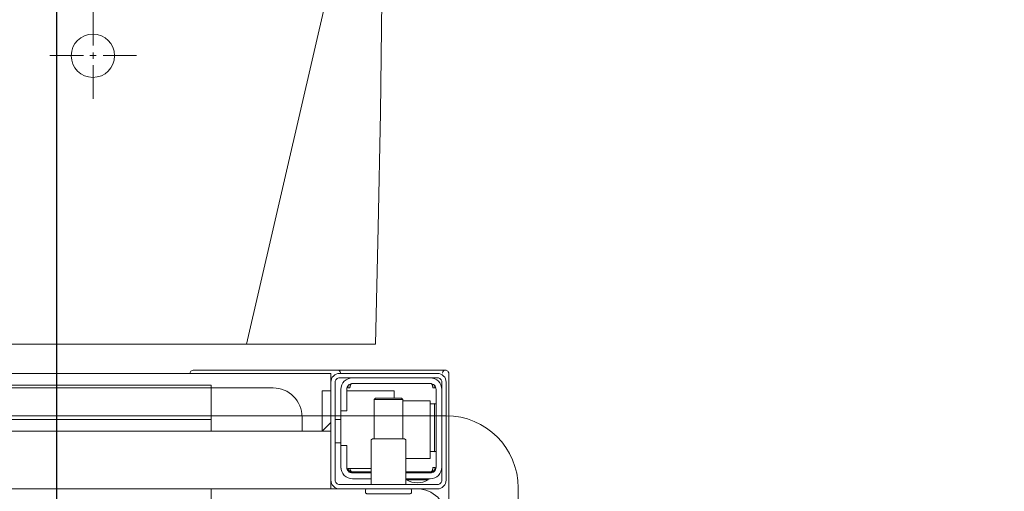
# Model space of a CAD drawing. Header units: millimetres. Extents: x 23192 to 177760, y -399809 to -79279.
# Tile 440 of 656: x 60900 to 60934, y -195400 to -195384. Entities that reach past the tile are written whole.
import ezdxf

# ---------------------------------------------------------------- set-up
doc = ezdxf.new("R2010")
doc.units = ezdxf.units.MM
doc.linetypes.add('HIDDEN2', pattern=[4.7625, 3.175, -1.5875])
doc.layers.get('0').update_dxf_attribs({"lineweight": 0})
doc.layers.add('!! 2_WYBURZENIA DO REMONTU', color=7, linetype='Continuous', lineweight=0, true_color=0x4d4d4d, plot=False)
for name, color, linetype, lineweight in [('!! 2_wypos-sanitarne', 240, 'Continuous', 9), ('!! wymiary osi', 250, 'Continuous', 9), ('Dimension (ISO)', 7, 'Continuous', 25)]:
    doc.layers.add(name, color=color, linetype=linetype, lineweight=lineweight)
doc.layers.add('!!_@ wypos sanit nd', color=7, linetype='Continuous', lineweight=0, plot=False)
doc.styles.add('Note Text (ISO)', font='tahoma.ttf')
doc.styles.add('TXT', font='simplex.shx')
doc.dimstyles.new('Default (ISO)', dxfattribs={"dimscale": 5, "dimtxt": 5, "dimasz": 5, "dimexe": 3.175, "dimexo": 0, "dimgap": 0.762, "dimtad": 1, "dimdec": 0, "dimrnd": 1e-08, "dimzin": 0, "dimtxsty": 'Note Text (ISO)', "dimcen": 0.09, "dimdle": 10, "dimclrd": 256, "dimclre": 256, "dimclrt": 256, "dimazin": 0, "dimtfac": 0.70104, "dimtmove": 0, "dimatfit": 3, "dimfxl": 1, "dimtolj": 1, "dimtzin": 0, "dimlwd": -1, "dimlwe": -1, "dimarcsym": 0})
doc.dimstyles.new('DIM50', dxfattribs={"dimscale": 5, "dimtxt": 2.5, "dimasz": 1.5, "dimexe": 0, "dimexo": 0, "dimgap": 0.5, "dimtad": 1, "dimdec": 4, "dimrnd": 0.5, "dimdsep": 46, "dimtxsty": 'TXT', "dimblk1": 'TICK1', "dimblk2": 'TICK1', "dimsah": 1, "dimcen": 0, "dimse1": 1, "dimse2": 1, "dimclrd": 1, "dimclre": 7, "dimclrt": 9, "dimadec": 0, "dimazin": 0, "dimtfac": 1, "dimtdec": 4, "dimtmove": 2, "dimatfit": 3, "dimldrblk": 'TICK1', "dimfxl": 1, "dimtolj": 1, "dimarcsym": 0})

# ---------------------------------------------------------------- blocks, each defined once
blk = doc.blocks.new('A$C351F644B')
for p, q in [((16.707, 35.716), (13.073, 19.983)), ((13.073, 19.983), (-13.073, 19.983)), ((-20, 17.5), (20, 17.5)), ((22.5, 15), (22.5, 2.5))]:
    blk.add_line(p, q)
blk.add_arc((20, 15), 2.5, 0, 90)
blk = doc.blocks.new('A$Cff2eaf8b')
for points in [[(-0.15993, -0.0325), (-0.17249, -0.0325, 0.405519), (-0.172, -0.032), (-0.172, -0.0313, 0.414214), (-0.1725, -0.0308), (-0.1875, -0.0308, 0.414214), (-0.188, -0.0313), (-0.188, -0.032, 0.405519), (-0.18751, -0.0325), (-0.19, -0.0325, -0.414214), (-0.2, -0.0225), (-0.2, 0.0575, -0.266001), (-0.19506, 0.06612)], [(-0.186, -0.034), (-0.186, -0.0493, 0.414214), (-0.1855, -0.0498), (-0.1745, -0.0498, 0.414214), (-0.174, -0.0493), (-0.174, -0.034)], [(-0.1985, -0.04, -0.414214), (-0.1945, -0.036), (-0.18625, -0.036), (-0.18625, -0.03562), (-0.19375, -0.03562), (-0.19375, -0.036)], [(-0.18625, -0.03562, 0.119096), (-0.19, -0.03454, 0.119096), (-0.19375, -0.03562)], [(-0.174, -0.036), (-0.1675, -0.036, -0.414214), (-0.1635, -0.04), (-0.16353, -0.0395)], [(-0.186, -0.038), (-0.1945, -0.038, 0.414214), (-0.1965, -0.04), (-0.1965, -0.067, 0.414214), (-0.1945, -0.069), (-0.1675, -0.069, 0.414214), (-0.1655, -0.067), (-0.1655, -0.0595), (-0.1635, -0.0595), (-0.1635, -0.04)], [(-0.1635, -0.0475), (-0.1655, -0.0475), (-0.1655, -0.04, 0.414214), (-0.1675, -0.038), (-0.174, -0.038)], [(-0.1945, -0.06193), (-0.19515, -0.06194), (-0.19542, -0.06194), (-0.1956, -0.06194), (-0.19567, -0.06194, 0.116465), (-0.19589, -0.062), (-0.19601, -0.06205), (-0.19601, -0.04535), (-0.19589, -0.0454, 0.116465), (-0.19567, -0.04546), (-0.19542, -0.04546), (-0.19515, -0.04546), (-0.1945, -0.04547)], [(-0.15, -0.0525), (-0.15, -0.0575, 0.414214), (-0.14, -0.0675), (-0.11847, -0.0675), (-0.11847, -0.0525)], [(-0.1675, -0.071, 0.414214), (-0.1635, -0.067), (-0.1635, -0.0595)], [(-0.1985, -0.067, 0.414214), (-0.1945, -0.071)], [(-0.20099, -0.0722, 0.198909), (-0.20056, -0.07326, 0.091301), (-0.20011, -0.07356)], [(-0.16237, -0.07369), (-0.1625, -0.07369), (-0.16269, -0.07369), (-0.16294, -0.07369), (-0.16323, -0.07369), (-0.16357, -0.07369), (-0.16393, -0.07369), (-0.16428, -0.07369), (-0.19771, -0.07369), (-0.19841, -0.07369), (-0.19903, -0.07369), (-0.19948, -0.07369), (-0.19961, -0.07369), (-0.19973, -0.07367), (-0.19984, -0.07365), (-0.20003, -0.07359, 0.517033), (-0.1987, -0.07266)], [(-0.1633, -0.0727, 0.412536), (-0.1623, -0.0737), (-0.11251, -0.0737), (-0.11222, -0.07367), (-0.11194, -0.07358), (-0.11168, -0.07345), (-0.11145, -0.07326), (-0.11126, -0.07304), (-0.11112, -0.07278), (-0.11104, -0.0725)]]:
    blk.add_lwpolyline(points, format="xyb")
for points in [[(-0.11847, -0.0325), (-0.11847, 0.0575), (0.11153, 0.0575), (0.11153, -0.0325)], [(-0.20099, -0.02721), (-0.20099, -0.0722)], [(-0.16, -0.0355), (-0.16, -0.0325), (0.16, -0.0325), (0.16, -0.0355)], [(-0.16, -0.0485), (-0.16, -0.0365)], [(-0.19478, -0.0384), (-0.186, -0.0384)], [(-0.192, -0.038), (-0.192, -0.0384)], [(-0.188, -0.038), (-0.188, -0.0384)], [(-0.16664, -0.0395), (-0.16666, -0.03934), (-0.16669, -0.03923), (-0.16672, -0.03912), (-0.16675, -0.03902), (-0.16679, -0.03892), (-0.16684, -0.03881), (-0.16689, -0.03872), (-0.16695, -0.03863), (-0.16702, -0.03855), (-0.1671, -0.03848), (-0.16718, -0.03843), (-0.16729, -0.0384), (-0.16718, -0.03841), (-0.16708, -0.03842), (-0.16696, -0.03845), (-0.16686, -0.03848), (-0.16677, -0.03851), (-0.16666, -0.03856), (-0.16657, -0.03861), (-0.16646, -0.03868), (-0.16636, -0.03876), (-0.16627, -0.03884), (-0.16618, -0.03894), (-0.1661, -0.03904), (-0.16603, -0.03915), (-0.16598, -0.03926), (-0.16593, -0.03938), (-0.16589, -0.0395), (-0.174, -0.0395)], [(-0.174, -0.0384), (-0.16722, -0.0384)], [(-0.185, -0.063), (-0.1945, -0.063), (-0.1945, -0.043), (-0.186, -0.043)], [(-0.19591, -0.04539), (-0.19602, -0.04539), (-0.19616, -0.04539), (-0.19632, -0.04539), (-0.1965, -0.04539)], [(-0.185, -0.0498), (-0.185, -0.06342), (-0.1845, -0.06392), (-0.1755, -0.06392), (-0.175, -0.06342), (-0.175, -0.0498)], [(-0.1615, -0.0485), (-0.1635, -0.0485)], [(0.16, -0.0555), (0.157, -0.0525), (0.16, -0.0525), (-0.16, -0.0525), (-0.157, -0.0525), (-0.16, -0.0555)], [(-0.157, -0.0525), (-0.157, -0.0665), (-0.16, -0.0665)], [(0.10602, -0.0525), (0.10602, -0.05658), (-0.11847, -0.05658)], [(-0.1615, -0.0565), (-0.1635, -0.0565)], [(-0.1965, -0.06201), (-0.19632, -0.06201), (-0.19616, -0.06201), (-0.19602, -0.06201), (-0.19591, -0.06201)], [(-0.175, -0.06342), (-0.185, -0.06342)], [(-0.182, -0.06392), (-0.182, -0.0665), (-0.1655, -0.0665)], [(-0.16636, -0.06865), (-0.16625, -0.06854), (-0.16619, -0.06847), (-0.16612, -0.06839), (-0.16606, -0.0683), (-0.16601, -0.0682), (-0.16596, -0.06811), (-0.16592, -0.06801), (-0.16589, -0.0679), (-0.16586, -0.0678), (-0.16584, -0.06769), (-0.16583, -0.06759), (-0.16583, -0.06749), (-0.16593, -0.0675), (-0.16607, -0.0675), (-0.1663, -0.0675), (-0.16641, -0.0675), (-0.16651, -0.0675), (-0.16661, -0.0675), (-0.16661, -0.0676), (-0.16662, -0.0677), (-0.16663, -0.0678), (-0.16664, -0.0679), (-0.16665, -0.068), (-0.16667, -0.06811), (-0.1667, -0.06821), (-0.16673, -0.06831), (-0.16676, -0.06841), (-0.1668, -0.06852), (-0.16685, -0.06862), (-0.1669, -0.06871), (-0.16697, -0.0688), (-0.16704, -0.06887), (-0.16712, -0.06893), (-0.16725, -0.069), (-0.19475, -0.069), (-0.19493, -0.0689), (-0.19501, -0.06882), (-0.19508, -0.06874), (-0.19513, -0.06865), (-0.19518, -0.06855), (-0.19522, -0.06846), (-0.19526, -0.06835), (-0.19529, -0.06825), (-0.19532, -0.06813), (-0.19534, -0.06803), (-0.19536, -0.06793), (-0.19537, -0.06783), (-0.19538, -0.06772), (-0.19539, -0.0676), (-0.19539, -0.0675), (-0.19617, -0.06751), (-0.19616, -0.06762), (-0.19615, -0.06772), (-0.19613, -0.06783), (-0.19611, -0.06793), (-0.19607, -0.06803), (-0.19603, -0.06813), (-0.19598, -0.06823), (-0.19593, -0.06832), (-0.19586, -0.06841), (-0.19579, -0.06849), (-0.19572, -0.06857), (-0.19563, -0.06865)], [(-0.03305, -0.0725), (-0.16, -0.0725), (-0.16, -0.0695)]]:
    blk.add_lwpolyline(points)
for points in [[(-0.2, -0.0695), (-0.2, -0.0355, -0.414214), (-0.197, -0.0325), (-0.163, -0.0325, -0.414214), (-0.16, -0.0355), (-0.16, -0.0695, -0.414214), (-0.163, -0.0725), (-0.197, -0.0725, -0.414214)], [(-0.1615, -0.0355), (-0.1615, -0.0695, -0.414214), (-0.163, -0.071), (-0.197, -0.071, -0.414214), (-0.1985, -0.0695), (-0.1985, -0.0355, -0.414214), (-0.197, -0.034), (-0.163, -0.034, -0.414214)]]:
    blk.add_lwpolyline(points, format="xyb", close=True)
for points in [[(-0.19467, -0.0384), (-0.19467, -0.0384), (-0.19467, -0.0384), (-0.19466, -0.0384), (-0.19466, -0.0384), (-0.19466, -0.0384), (-0.19466, -0.0384), (-0.19466, -0.0384), (-0.19466, -0.0384), (-0.19466, -0.0384), (-0.19466, -0.0384), (-0.19466, -0.0384), (-0.19466, -0.0384), (-0.19466, -0.0384), (-0.19466, -0.0384), (-0.19467, -0.0384), (-0.19467, -0.0384), (-0.19467, -0.0384), (-0.19467, -0.0384), (-0.19467, -0.0384), (-0.19468, -0.0384), (-0.19468, -0.0384), (-0.19468, -0.0384), (-0.19469, -0.0384), (-0.1947, -0.0384), (-0.19471, -0.0384), (-0.19471, -0.0384), (-0.19471, -0.0384), (-0.19471, -0.0384), (-0.19472, -0.0384), (-0.19472, -0.0384), (-0.19472, -0.0384), (-0.19472, -0.03841), (-0.19473, -0.03841), (-0.19473, -0.03841), (-0.19473, -0.03841), (-0.19473, -0.03841), (-0.19473, -0.03841), (-0.19474, -0.03841), (-0.19474, -0.03841), (-0.19474, -0.03841), (-0.19474, -0.03841), (-0.19474, -0.03841), (-0.19474, -0.03841), (-0.19475, -0.03841), (-0.19475, -0.03841), (-0.19475, -0.03841), (-0.19475, -0.03841), (-0.19476, -0.03841), (-0.19476, -0.03841), (-0.19476, -0.03841), (-0.19476, -0.03841), (-0.19477, -0.03842), (-0.19477, -0.03842), (-0.19477, -0.03842), (-0.19478, -0.03842), (-0.19479, -0.03842), (-0.19479, -0.03842), (-0.1948, -0.03843), (-0.19481, -0.03843), (-0.19481, -0.03843), (-0.19482, -0.03844), (-0.19483, -0.03844), (-0.19484, -0.03844), (-0.19484, -0.03845), (-0.19485, -0.03845), (-0.19486, -0.03845), (-0.19486, -0.03846), (-0.19487, -0.03846), (-0.19488, -0.03847), (-0.19489, -0.03847), (-0.19489, -0.03848), (-0.1949, -0.03848), (-0.19491, -0.03849), (-0.19491, -0.03849), (-0.19492, -0.0385), (-0.19493, -0.0385), (-0.19493, -0.03851), (-0.19494, -0.03851), (-0.19495, -0.03852), (-0.19495, -0.03852), (-0.19496, -0.03853), (-0.19497, -0.03854), (-0.19497, -0.03854), (-0.19498, -0.03855), (-0.19499, -0.03856), (-0.19499, -0.03856), (-0.195, -0.03857), (-0.19501, -0.03858), (-0.19501, -0.03859), (-0.19502, -0.03859), (-0.19503, -0.0386), (-0.19503, -0.03861), (-0.19504, -0.03862), (-0.19505, -0.03862), (-0.19505, -0.03863), (-0.19506, -0.03864), (-0.19507, -0.03865), (-0.19507, -0.03866), (-0.19508, -0.03867), (-0.19508, -0.03868), (-0.19509, -0.03869), (-0.1951, -0.03869), (-0.1951, -0.0387), (-0.19511, -0.03871), (-0.19511, -0.03872), (-0.19512, -0.03873), (-0.19512, -0.03874), (-0.19513, -0.03875), (-0.19514, -0.03876), (-0.19514, -0.03877), (-0.19515, -0.03878), (-0.19515, -0.03879), (-0.19516, -0.0388), (-0.19516, -0.03881), (-0.19517, -0.03882), (-0.19517, -0.03884), (-0.19518, -0.03885), (-0.19518, -0.03886), (-0.19519, -0.03887), (-0.1952, -0.03888), (-0.1952, -0.03889), (-0.19521, -0.0389), (-0.19521, -0.03891), (-0.19521, -0.03893), (-0.19522, -0.03894), (-0.19522, -0.03895), (-0.19523, -0.03896), (-0.19523, -0.03897), (-0.19524, -0.03899), (-0.19524, -0.039), (-0.19525, -0.03901), (-0.19525, -0.03902), (-0.19526, -0.03905), (-0.19527, -0.03907), (-0.19528, -0.0391), (-0.19528, -0.03912), (-0.19529, -0.03915), (-0.1953, -0.03918), (-0.19531, -0.0392), (-0.19531, -0.03923), (-0.19532, -0.03926), (-0.19532, -0.03928), (-0.19533, -0.03931), (-0.19533, -0.03933), (-0.19534, -0.03936), (-0.19534, -0.03939), (-0.19535, -0.03941), (-0.19535, -0.03944), (-0.19536, -0.03947), (-0.19536, -0.03949), (-0.19536, -0.03952), (-0.19537, -0.03955), (-0.19537, -0.03957), (-0.19537, -0.0396), (-0.19537, -0.03961), (-0.19537, -0.03962), (-0.19538, -0.03963), (-0.19538, -0.03963), (-0.19538, -0.03964), (-0.19538, -0.03965), (-0.19538, -0.03965), (-0.19538, -0.03966), (-0.19538, -0.03966), (-0.19538, -0.03967), (-0.19538, -0.03967), (-0.19538, -0.03968), (-0.19538, -0.03969), (-0.19538, -0.03969), (-0.19538, -0.0397), (-0.19538, -0.0397), (-0.19538, -0.0397), (-0.19538, -0.03971), (-0.19538, -0.03971), (-0.19538, -0.03972), (-0.19538, -0.03972), (-0.19538, -0.03972), (-0.19538, -0.03973), (-0.19538, -0.03973), (-0.19538, -0.03973), (-0.19538, -0.03974), (-0.19538, -0.03974), (-0.19538, -0.03974), (-0.19538, -0.03974), (-0.19538, -0.03975), (-0.19538, -0.03975), (-0.19538, -0.03975), (-0.19538, -0.03976), (-0.19538, -0.03976), (-0.19538, -0.03977), (-0.19538, -0.03977), (-0.19539, -0.03978), (-0.19539, -0.03978), (-0.19539, -0.03979), (-0.19539, -0.03979), (-0.19539, -0.03979), (-0.19539, -0.0398), (-0.19539, -0.0398), (-0.19539, -0.03981), (-0.19539, -0.03981), (-0.19539, -0.03982), (-0.19538, -0.03982), (-0.19538, -0.03983), (-0.19538, -0.03983), (-0.19538, -0.03984), (-0.19538, -0.03984), (-0.19538, -0.03984), (-0.19538, -0.03985), (-0.19538, -0.03986), (-0.19538, -0.03986), (-0.19538, -0.03987), (-0.19538, -0.03987), (-0.19538, -0.03987), (-0.19538, -0.03988), (-0.19538, -0.03988), (-0.19538, -0.03989), (-0.19538, -0.03989), (-0.19538, -0.03989), (-0.19538, -0.03989), (-0.19538, -0.0399), (-0.19538, -0.0399), (-0.19539, -0.0399), (-0.19539, -0.0399), (-0.19539, -0.0399), (-0.19539, -0.0399), (-0.19539, -0.0399), (-0.19539, -0.03991), (-0.1954, -0.03991), (-0.1954, -0.03991), (-0.1954, -0.03991), (-0.1954, -0.03991), (-0.1954, -0.03991), (-0.19541, -0.03991), (-0.19541, -0.03991), (-0.19542, -0.03991), (-0.19542, -0.03991), (-0.19543, -0.0399), (-0.19544, -0.0399), (-0.19545, -0.0399), (-0.19545, -0.0399), (-0.19546, -0.0399), (-0.19546, -0.0399), (-0.19547, -0.0399), (-0.19547, -0.0399), (-0.19548, -0.0399), (-0.19549, -0.0399), (-0.1955, -0.0399), (-0.1955, -0.0399), (-0.19551, -0.0399), (-0.19552, -0.0399), (-0.19553, -0.0399), (-0.19554, -0.0399), (-0.19555, -0.0399), (-0.19556, -0.0399), (-0.19557, -0.0399), (-0.19558, -0.0399), (-0.19559, -0.0399), (-0.19561, -0.0399), (-0.19564, -0.0399), (-0.19566, -0.0399), (-0.19568, -0.0399), (-0.1957, -0.0399), (-0.19574, -0.0399), (-0.19576, -0.0399), (-0.19578, -0.0399), (-0.19595, -0.0399), (-0.19596, -0.0399), (-0.19598, -0.0399), (-0.19599, -0.0399), (-0.19601, -0.0399), (-0.19602, -0.0399), (-0.19603, -0.0399), (-0.19604, -0.0399), (-0.19605, -0.0399), (-0.19606, -0.0399), (-0.19607, -0.0399), (-0.19608, -0.0399), (-0.19609, -0.0399), (-0.1961, -0.0399), (-0.19611, -0.0399), (-0.19612, -0.0399), (-0.19613, -0.03989), (-0.19614, -0.03989), (-0.19614, -0.03989), (-0.19615, -0.03989), (-0.19615, -0.03989), (-0.19615, -0.03989), (-0.19615, -0.03989), (-0.19616, -0.03989), (-0.19616, -0.03989), (-0.19616, -0.03989), (-0.19616, -0.0399), (-0.19616, -0.0399), (-0.19616, -0.0399), (-0.19616, -0.0399), (-0.19616, -0.0399), (-0.19617, -0.0399), (-0.19617, -0.03991), (-0.19617, -0.03991), (-0.19617, -0.03991), (-0.19617, -0.03991), (-0.19617, -0.03991), (-0.19617, -0.03991), (-0.19617, -0.03991), (-0.19617, -0.03991), (-0.19617, -0.03991), (-0.19617, -0.03991), (-0.19617, -0.0399), (-0.19617, -0.0399), (-0.19617, -0.0399), (-0.19617, -0.03989), (-0.19617, -0.03989), (-0.19617, -0.03989), (-0.19617, -0.03988), (-0.19617, -0.03987), (-0.19617, -0.03986), (-0.19617, -0.03985), (-0.19617, -0.03984), (-0.19617, -0.03984), (-0.19617, -0.03984), (-0.19617, -0.03983), (-0.19617, -0.03983), (-0.19617, -0.03982), (-0.19617, -0.03982), (-0.19617, -0.03981), (-0.19616, -0.0398), (-0.19616, -0.03979), (-0.19616, -0.03979), (-0.19616, -0.03978), (-0.19616, -0.03978), (-0.19616, -0.03977), (-0.19616, -0.03977), (-0.19616, -0.03977), (-0.19616, -0.03976), (-0.19616, -0.03976), (-0.19616, -0.03975), (-0.19616, -0.03975), (-0.19616, -0.03974), (-0.19616, -0.03974), (-0.19616, -0.03973), (-0.19616, -0.03973), (-0.19616, -0.03972), (-0.19616, -0.03972), (-0.19616, -0.03972), (-0.19616, -0.03972), (-0.19616, -0.03971), (-0.19616, -0.03971), (-0.19616, -0.0397), (-0.19615, -0.0397), (-0.19615, -0.0397), (-0.19615, -0.03969), (-0.19615, -0.03969), (-0.19615, -0.03968), (-0.19615, -0.03967), (-0.19615, -0.03967), (-0.19615, -0.03966), (-0.19615, -0.03966), (-0.19615, -0.03965), (-0.19615, -0.03964), (-0.19614, -0.03964), (-0.19614, -0.03963), (-0.19614, -0.03962), (-0.19614, -0.03962), (-0.19614, -0.03961), (-0.19614, -0.0396), (-0.19614, -0.03959), (-0.19613, -0.03958), (-0.19613, -0.03958), (-0.19613, -0.03957), (-0.19613, -0.03955), (-0.19612, -0.03954), (-0.19612, -0.03952), (-0.19611, -0.0395), (-0.19611, -0.03949), (-0.1961, -0.03947), (-0.1961, -0.03945), (-0.19609, -0.03944), (-0.19609, -0.03942), (-0.19608, -0.03941), (-0.19608, -0.03939), (-0.19607, -0.03937), (-0.19607, -0.03936), (-0.19606, -0.03934), (-0.19605, -0.03933), (-0.19605, -0.03931), (-0.19604, -0.0393), (-0.19603, -0.03928), (-0.19603, -0.03927), (-0.19602, -0.03925), (-0.19601, -0.03923), (-0.196, -0.03922), (-0.196, -0.0392), (-0.19599, -0.03919), (-0.19598, -0.03918), (-0.19597, -0.03916), (-0.19596, -0.03915), (-0.19596, -0.03913), (-0.19595, -0.03912), (-0.19594, -0.0391), (-0.19593, -0.03909), (-0.19592, -0.03907), (-0.19591, -0.03906), (-0.1959, -0.03905), (-0.19589, -0.03903), (-0.19588, -0.03902), (-0.19587, -0.03901), (-0.19586, -0.03899), (-0.19585, -0.03898), (-0.19584, -0.03897), (-0.19583, -0.03895), (-0.19582, -0.03894), (-0.19581, -0.03893), (-0.1958, -0.03891), (-0.19579, -0.0389), (-0.19577, -0.03889), (-0.19576, -0.03888), (-0.19575, -0.03886), (-0.19574, -0.03885), (-0.19573, -0.03884), (-0.19572, -0.03883), (-0.1957, -0.03882), (-0.19569, -0.0388), (-0.19568, -0.03879), (-0.19567, -0.03878), (-0.19565, -0.03877), (-0.19564, -0.03876), (-0.19563, -0.03875), (-0.19562, -0.03874), (-0.1956, -0.03873), (-0.19559, -0.03872), (-0.19558, -0.03871), (-0.19556, -0.0387), (-0.19555, -0.03869), (-0.19554, -0.03868), (-0.19552, -0.03867), (-0.19551, -0.03866), (-0.19549, -0.03865), (-0.19548, -0.03864), (-0.19547, -0.03863), (-0.19545, -0.03862), (-0.19544, -0.03861), (-0.19542, -0.0386), (-0.19541, -0.0386), (-0.19539, -0.03859), (-0.19538, -0.03858), (-0.19536, -0.03857), (-0.19535, -0.03856), (-0.19533, -0.03856), (-0.19532, -0.03855), (-0.1953, -0.03854), (-0.19529, -0.03853), (-0.19527, -0.03853), (-0.19526, -0.03852), (-0.19524, -0.03851), (-0.19522, -0.03851), (-0.19521, -0.0385), (-0.19519, -0.0385), (-0.19518, -0.03849), (-0.19516, -0.03848), (-0.19515, -0.03848), (-0.19513, -0.03847), (-0.19511, -0.03847), (-0.1951, -0.03846), (-0.19508, -0.03846), (-0.19506, -0.03845), (-0.19505, -0.03845), (-0.19503, -0.03845), (-0.19502, -0.03844), (-0.195, -0.03844), (-0.19498, -0.03843), (-0.19497, -0.03843), (-0.19495, -0.03843), (-0.19493, -0.03842), (-0.19492, -0.03842), (-0.19491, -0.03842), (-0.1949, -0.03842), (-0.19489, -0.03842), (-0.19488, -0.03842), (-0.19487, -0.03841), (-0.19486, -0.03841), (-0.19485, -0.03841), (-0.19484, -0.03841), (-0.19483, -0.03841), (-0.19481, -0.03841), (-0.1948, -0.03841), (-0.19479, -0.03841), (-0.19479, -0.03841), (-0.19478, -0.03841), (-0.19478, -0.0384), (-0.19477, -0.0384), (-0.19477, -0.0384), (-0.19476, -0.0384), (-0.19475, -0.0384), (-0.19474, -0.0384), (-0.19474, -0.0384), (-0.19473, -0.0384), (-0.19473, -0.0384), (-0.19471, -0.0384), (-0.19471, -0.0384), (-0.1947, -0.0384), (-0.1947, -0.0384), (-0.19469, -0.0384), (-0.19469, -0.0384), (-0.19469, -0.0384), (-0.19469, -0.0384), (-0.19468, -0.0384), (-0.19468, -0.0384), (-0.19468, -0.0384), (-0.19468, -0.0384), (-0.19467, -0.0384), (-0.19467, -0.0384), (-0.19467, -0.0384)], [(-0.11847, -0.0685), (0.11153, -0.0685), (0.11153, -0.0675), (-0.11847, -0.0675)]]:
    blk.add_lwpolyline(points, close=True)
blk = doc.blocks.new('A$C6ce7c513')
at = {"lineweight": 0}
for points in [[(-0.17548, -0.00049), (-0.17646, -0.04094), (-0.1772, -0.08064), (-0.1777, -0.11986)], [(-0.17548, -0.00049), (0.17547, -0.00049)], [(-0.07757, -0.08557), (-0.07757, -0.09717)], [(-0.08102, -0.10062), (-0.09261, -0.10062)], [(-0.07633, -0.10062), (-0.07855, -0.10062)], [(-0.07757, -0.09939), (-0.07757, -0.1016)], [(-0.06252, -0.10062), (-0.07411, -0.10062)], [(-0.07757, -0.10408), (-0.07757, -0.11567)]]:
    blk.add_lwpolyline(points, dxfattribs=at)
blk.add_circle((-0.07744, -0.1005), 0.00752, dxfattribs=at)
blk = doc.blocks.new('*D1419')
at = {"layer": 'DEFPOINTS', "color": 0, "transparency": 16777216}
for p in [(-689.76, 120.19), (510.24, 120.19), (510.24, 18.75)]:
    blk.add_point(p, dxfattribs=at)
at = {"layer": 'Dimension (ISO)', "transparency": 16777216}
for p, q in [((-689.76, 120.19), (-689.76, 2.88)), ((510.24, 120.19), (510.24, 2.88)), ((-664.76, 18.75), (485.24, 18.75))]:
    blk.add_line(p, q, dxfattribs=at)
for points in [[(-664.76, 22.92), (-664.76, 14.58), (-689.76, 18.75)], [(485.24, 22.92), (485.24, 14.58), (510.24, 18.75)]]:
    blk.add_solid(points, dxfattribs=at)
at = {"layer": 'Dimension (ISO)', "lineweight": 9, "transparency": 16777216, "insert": (-160.63, 48.6), "char_height": 25, "attachment_point": 1, "style": 'Note Text (ISO)'}
blk.add_mtext('\\A1;1200', dxfattribs=at)
blk = doc.blocks.new('TICK1')
at = {"color": 0}
for p, q in [((0, -1.4), (0, 1.4)), ((0, 0), (-1, 0))]:
    blk.add_line(p, q, dxfattribs=at)
at = {"color": 2}
blk.add_line((-1, -1), (1, 1), dxfattribs=at)
blk = doc.blocks.new('*D2758')
at = {"layer": '!! wymiary osi', "color": 1, "lineweight": -2, "transparency": 16777216}
blk.add_line((60901.047, -195260.628), (60901.047, -195407.628), dxfattribs=at)
at = {"layer": 'DEFPOINTS', "color": 0, "transparency": 16777216}
for p in [(60824.567, -195253.128), (60824.567, -195415.128), (60901.047, -195415.128)]:
    blk.add_point(p, dxfattribs=at)
at = {"layer": '!! wymiary osi', "color": 1, "lineweight": -2, "transparency": 16777216, "xscale": 7.5, "yscale": 7.5, "zscale": 7.5}
for p, rotation in [((60901.047, -195253.128), 90), ((60901.047, -195415.128), 270)]:
    blk.add_blockref('TICK1', p, dxfattribs=dict(at, rotation=rotation))
at = {"layer": '!! wymiary osi', "color": 9, "transparency": 16777216, "insert": (60892.297, -195272.907), "char_height": 12.5, "attachment_point": 5, "rotation": 90, "style": 'TXT'}
blk.add_mtext('\\A1;162', dxfattribs=at)
blk = doc.blocks.new('A$C11ef928a')
at = {"layer": 'Dimension (ISO)', "lineweight": 9}
dim = blk.add_linear_dim(base=(510.24, 18.75), p1=(-689.76, 120.19), p2=(510.24, 120.19), angle=180, dimstyle='Default (ISO)', override={"dimdec": 0, "dimlfac": 1, "dimtp": 0, "dimtm": 0, "dimtdec": 2, "dimtofl": 0, "dimatfit": 1}, dxfattribs=at)
dim.commit()
dim.dimension.update_dxf_attribs({"geometry": '*D1419', "text_midpoint": (-125.68, 18.75), "dimtype": 128})

msp = doc.modelspace()

# ---------------------------------------------------------------- block references
at = {"layer": '!! 2_WYBURZENIA DO REMONTU', "linetype": 'HIDDEN2', "ltscale": 3}
msp.add_blockref('A$C351F644B', (60894.56735, -195415.12813), dxfattribs=at)
at = {"layer": '!! 2_wypos-sanitarne', "xscale": 100, "yscale": 100, "zscale": 100, "rotation": 180}
msp.add_blockref('A$C6ce7c513', (60894.56718, -195395.19409), dxfattribs=at)
at = {"layer": '!!_@ wypos sanit nd', "xscale": 100, "yscale": 100, "zscale": 100, "rotation": 180}
msp.add_blockref('A$Cff2eaf8b', (60894.56718, -195403.41209), dxfattribs=at)
at = {"xscale": -0.1, "yscale": 0.1, "zscale": 0.1, "rotation": 90}
msp.add_blockref('A$C11ef928a', (82225.12684, -195364.3052), dxfattribs=at)

# ---------------------------------------------------------------- dimensions: what is measured, and where the dimension line sits
at = {"layer": '!! wymiary osi'}
dim = msp.add_linear_dim(base=(60901.04731, -195415.12813), p1=(60824.56735, -195253.12813), p2=(60824.56735, -195415.12813), angle=90, dimstyle='DIM50', dxfattribs=at)
dim.commit()
dim.dimension.update_dxf_attribs({"geometry": '*D2758', "text_midpoint": (60892.29731, -195272.90709), "dimtype": 160})

doc.saveas('drawing.dxf')
